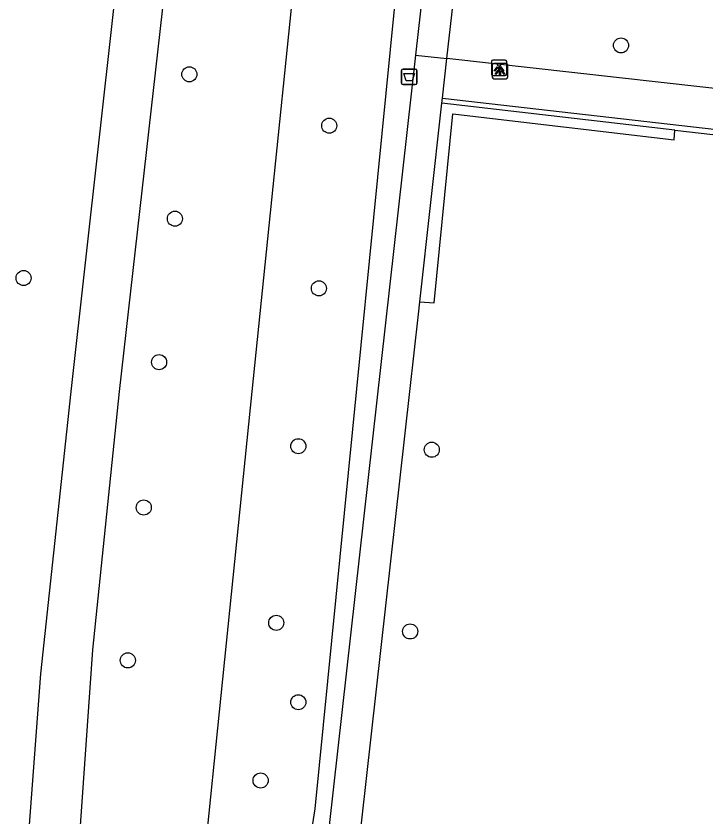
# Model space of a CAD drawing. Extents: x 161928 to 163055, y 386475 to 387428.
# Drawn here: x 161979.2 to 162023.8, y 386722.4 to 386774.3 of the extents above; entities that cross this region are included whole.
import ezdxf

# ---------------------------------------------------------------- set-up
doc = ezdxf.new("R2010")
doc.units = 0
for name, color, linetype in [('IMGEO_Afvalbak', 7, 'Continuous'), ('IMGEO_Berm_groen', 7, 'Continuous'), ('IMGEO_Boom', 7, 'Continuous'), ('IMGEO_Fietspad_gesloten', 7, 'Continuous'), ('IMGEO_Haag', 7, 'Continuous'), ('IMGEO_Lichtpunt', 7, 'Continuous'), ('IMGEO_Voetpad_open', 7, 'Continuous')]:
    doc.layers.add(name, color=color, linetype=linetype)

msp = doc.modelspace()

# ---------------------------------------------------------------- linework, layer by layer
at = {"layer": 'IMGEO_Afvalbak'}
for p, q in [((162004.122, 386769.998), (162004.122, 386770.798)), ((162004.122, 386770.798), (162004.122, 386769.998)), ((162004.222, 386770.898), (162005.012, 386770.898)), ((162005.012, 386770.898), (162004.222, 386770.898)), ((162005.112, 386770.798), (162005.112, 386769.998)), ((162005.112, 386769.998), (162005.112, 386770.798)), ((162005.012, 386769.898), (162004.222, 386769.898)), ((162004.222, 386769.898), (162005.012, 386769.898))]:
    msp.add_line(p, q, dxfattribs=at)
msp.add_lwpolyline([(162004.265, 386770.612), (162004.969, 386770.612), (162004.82, 386770.142), (162004.414, 386770.142), (162004.265, 386770.612)], dxfattribs=at)
for centre, start, end in [((162004.222, 386770.798), 90, 180), ((162004.222, 386770.798), 90, 180), ((162005.012, 386770.798), 0, 90), ((162005.012, 386770.798), 360, 90), ((162004.222, 386769.998), 180, 270), ((162004.222, 386769.998), 180, 270), ((162005.012, 386769.998), 270, 0), ((162005.012, 386769.998), 270, 0)]:
    msp.add_arc(centre, 0.1, start, end, dxfattribs=at)
at = {"layer": 'IMGEO_Berm_groen'}
for points in [[(161990.245, 386789.035), (161998.337, 386788.148), (161994.436, 386750), (161989.301, 386699.795), (161982.763, 386700.414)], [(162005.008, 386788.518), (161998.505, 386722.956), (161997.23, 386714.781), (161996.045, 386706.635), (161994.485, 386698.645), (161994.672, 386692.84), (161993.174, 386677.984), (161990.334, 386655.356), (161991.413, 386650.255)]]:
    msp.add_lwpolyline(points, dxfattribs=at)
at = {"layer": 'IMGEO_Boom'}
for centre in [(162018.339, 386772.436), (161990.378, 386770.561), (161999.438, 386767.23), (161989.444, 386761.202), (161979.642, 386757.357), (161998.77, 386756.686), (161988.417, 386751.9), (161997.435, 386746.452), (162006.079, 386746.227), (161987.425, 386742.48), (161996.008, 386735.008), (162004.678, 386734.449), (161986.394, 386732.571), (161997.437, 386729.857), (161994.994, 386724.788)]:
    msp.add_circle(centre, 0.489, dxfattribs=at)
at = {"layer": 'IMGEO_Fietspad_gesloten'}
for points in [[(161984.736, 386580.648), (161979.611, 386694.81), (161979.277, 386701.082), (161979.827, 386719.32), (161980.765, 386731.703), (161982.714, 386750), (161987.259, 386790.761)], [(161990.245, 386789.035), (161985.832, 386750), (161984.098, 386733.266), (161983.074, 386718.473), (161982.687, 386703.955), (161982.763, 386700.414)]]:
    msp.add_lwpolyline(points, dxfattribs=at)
at = {"layer": 'IMGEO_Haag'}
msp.add_lwpolyline([(162005.304, 386755.813), (162006.241, 386755.742), (162007.448, 386767.992), (162021.773, 386766.325), (162021.82, 386766.942)], dxfattribs=at)
at = {"layer": 'IMGEO_Lichtpunt'}
for p, q in [((162010.842, 386771.481), (162010.034, 386771.481)), ((162010.842, 386771.481), (162010.034, 386771.481)), ((162009.94, 386771.386), (162009.94, 386770.579)), ((162009.94, 386771.386), (162009.94, 386770.579)), ((162010.001, 386771.176), (162010.001, 386770.369)), ((162010.001, 386771.176), (162010.001, 386770.369)), ((162010.903, 386771.271), (162010.095, 386771.271)), ((162010.903, 386771.271), (162010.095, 386771.271)), ((162010.936, 386770.579), (162010.936, 386771.386)), ((162010.936, 386770.579), (162010.936, 386771.386)), ((162010.997, 386770.369), (162010.997, 386771.176)), ((162010.997, 386770.369), (162010.997, 386771.176)), ((162010.034, 386770.485), (162010.842, 386770.485)), ((162010.034, 386770.485), (162010.842, 386770.485)), ((162010.095, 386770.275), (162010.903, 386770.275)), ((162010.095, 386770.275), (162010.903, 386770.275))]:
    msp.add_line(p, q, dxfattribs=at)
for points in [[(162010.314, 386771.05), (162010.353, 386771.022), (162010.165, 386770.76), (162010.127, 386770.787), (162010.314, 386771.05)], [(162010.416, 386771.002), (162010.463, 386771.002), (162010.463, 386770.68), (162010.416, 386770.68), (162010.416, 386771.002)], [(162010.526, 386771.022), (162010.564, 386771.049), (162010.751, 386770.787), (162010.712, 386770.759), (162010.526, 386771.022)], [(162010.375, 386770.84), (162010.414, 386770.812), (162010.226, 386770.55), (162010.188, 386770.577), (162010.375, 386770.84)], [(162010.477, 386770.792), (162010.524, 386770.792), (162010.524, 386770.47), (162010.477, 386770.47), (162010.477, 386770.792)], [(162010.587, 386770.812), (162010.625, 386770.839), (162010.812, 386770.577), (162010.773, 386770.549), (162010.587, 386770.812)]]:
    msp.add_lwpolyline(points, dxfattribs=at)
for centre in [(162010.439, 386771.184), (162010.5, 386770.974)]:
    msp.add_circle(centre, 0.0994, dxfattribs=at)
for centre, start, end in [((162010.034, 386771.386), 90, 180), ((162010.034, 386771.386), 90, 180), ((162010.842, 386771.386), 0, 90), ((162010.842, 386771.386), 0, 90), ((162010.095, 386771.176), 90, 180), ((162010.095, 386771.176), 90, 180), ((162010.903, 386771.176), 0, 90), ((162010.903, 386771.176), 0, 90), ((162010.034, 386770.579), 180, 270), ((162010.034, 386770.579), 180, 270), ((162010.842, 386770.579), 270, 0), ((162010.842, 386770.579), 270, 360), ((162010.095, 386770.369), 180, 270), ((162010.095, 386770.369), 180, 270), ((162010.903, 386770.369), 270, 0), ((162010.903, 386770.369), 270, 360)]:
    msp.add_arc(centre, 0.0946, start, end, dxfattribs=at)
at = {"layer": 'IMGEO_Voetpad_open'}
for points in [[(162011.288, 386829.156), (162009.031, 386809.044), (162008.959, 386808.465), (162008.208, 386808.516), (162006.852, 386798.42), (162007.994, 386798.293), (162006.873, 386788.282), (162005.028, 386771.813)], [(162007.061, 386771.581), (162010.678, 386803.312), (162016.97, 386802.618)], [(162005.028, 386771.813), (161998.872, 386716.846), (161991.413, 386650.255)], [(162005.028, 386771.813), (162007.061, 386771.581)], [(162006.777, 386769.017), (162007.061, 386771.581)], [(162048.503, 386766.944), (162007.061, 386771.581)], [(162006.74, 386768.689), (162006.777, 386769.017)], [(162006.777, 386769.017), (162033.803, 386765.933), (162033.754, 386765.523)], [(162005.304, 386755.813), (162006.74, 386768.689)], [(162021.82, 386766.942), (162006.74, 386768.689)], [(162021.82, 386766.942), (162026.736, 386766.372), (162033.319, 386765.609), (162031.554, 386750), (162028.943, 386726.903)], [(162000.921, 386716.619), (162004.653, 386750), (162005.214, 386755.021), (162005.304, 386755.813)]]:
    msp.add_lwpolyline(points, dxfattribs=at)

doc.saveas('drawing.dxf')
